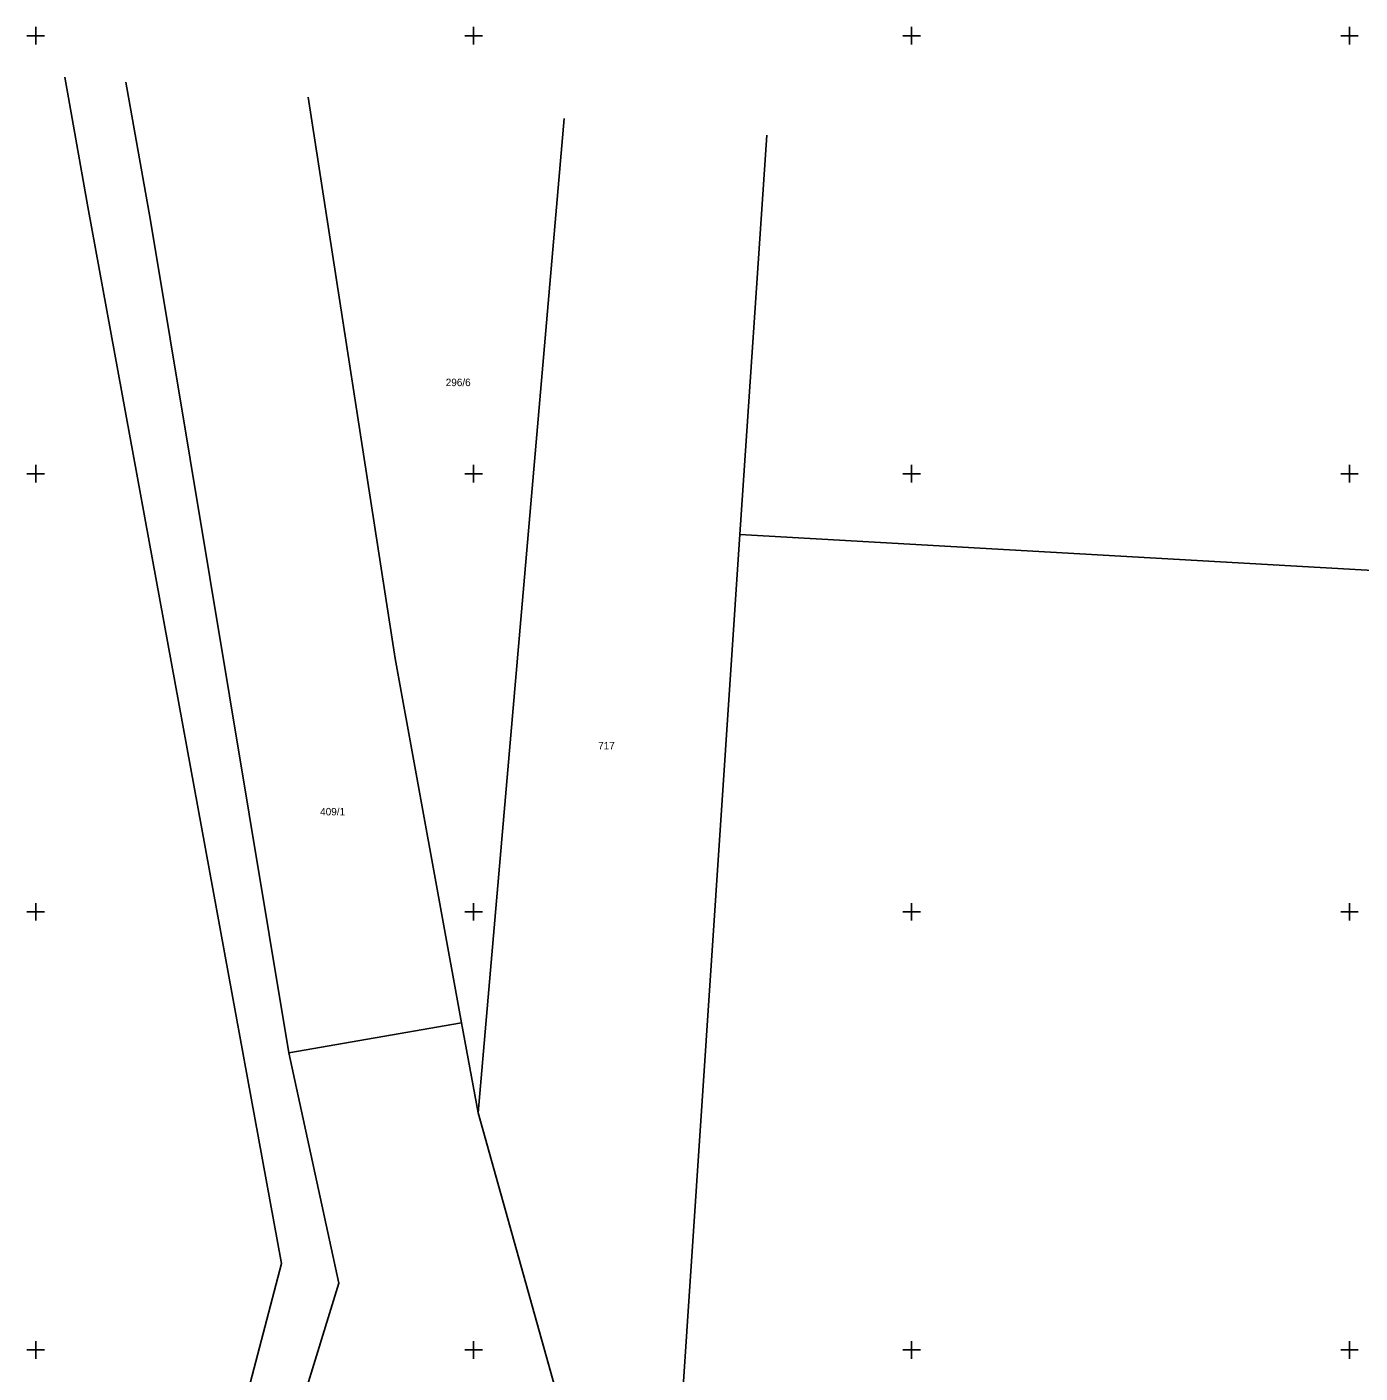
# Model space of a CAD drawing. Extents: x -703403 to -701924, y -1022520 to -1021856.
# Drawn here: x -702350.5 to -702274.4, y -1022226.3 to -1022149.5 of the extents above; entities that cross this region are included whole.
import ezdxf

# ---------------------------------------------------------------- set-up
doc = ezdxf.new("R2010")
doc.units = 0
for name, color, linetype in [('Z_hektometricka_sit', 7, 'Continuous'), ('Z_katastr_cisla_pozemkova', 7, 'Continuous'), ('Z_katastr_hranice', 7, 'Continuous')]:
    doc.layers.add(name, color=color, linetype=linetype)

msp = doc.modelspace()

# ---------------------------------------------------------------- linework, layer by layer
at = {"layer": 'Z_hektometricka_sit'}
for p, q in [((-702350, -1022149.5), (-702350, -1022150.5)), ((-702325, -1022149.5), (-702325, -1022150.5)), ((-702300, -1022149.5), (-702300, -1022150.5)), ((-702275, -1022149.5), (-702275, -1022150.5)), ((-702350.5, -1022150), (-702349.5, -1022150)), ((-702325.5, -1022150), (-702324.5, -1022150)), ((-702300.5, -1022150), (-702299.5, -1022150)), ((-702275.5, -1022150), (-702274.5, -1022150)), ((-702350.5, -1022175), (-702349.5, -1022175)), ((-702350, -1022174.5), (-702350, -1022175.5)), ((-702325.5, -1022175), (-702324.5, -1022175)), ((-702325, -1022174.5), (-702325, -1022175.5)), ((-702300.5, -1022175), (-702299.5, -1022175)), ((-702300, -1022174.5), (-702300, -1022175.5)), ((-702275.5, -1022175), (-702274.5, -1022175)), ((-702275, -1022174.5), (-702275, -1022175.5)), ((-702350, -1022199.5), (-702350, -1022200.5)), ((-702325, -1022199.5), (-702325, -1022200.5)), ((-702300, -1022199.5), (-702300, -1022200.5)), ((-702275, -1022199.5), (-702275, -1022200.5)), ((-702350.5, -1022200), (-702349.5, -1022200)), ((-702325.5, -1022200), (-702324.5, -1022200)), ((-702300.5, -1022200), (-702299.5, -1022200)), ((-702275.5, -1022200), (-702274.5, -1022200)), ((-702350.5, -1022225), (-702349.5, -1022225)), ((-702350, -1022224.5), (-702350, -1022225.5)), ((-702325.5, -1022225), (-702324.5, -1022225)), ((-702325, -1022224.5), (-702325, -1022225.5)), ((-702300.5, -1022225), (-702299.5, -1022225)), ((-702300, -1022224.5), (-702300, -1022225.5)), ((-702275.5, -1022225), (-702274.5, -1022225)), ((-702275, -1022224.5), (-702275, -1022225.5))]:
    msp.add_line(p, q, dxfattribs=at)
at = {"layer": 'Z_katastr_hranice'}
for p, q in [((-702347.03, -1022159.77), (-702348.345, -1022152.358)), ((-702344.862, -1022152.647), (-702343.45, -1022160.55)), ((-702334.442, -1022153.51), (-702329.48, -1022185.55)), ((-702324.74, -1022211.47), (-702319.824, -1022154.721)), ((-702309.8, -1022178.46), (-702308.254, -1022155.679)), ((-702335.97, -1022220.06), (-702347.03, -1022159.77)), ((-702343.45, -1022160.55), (-702335.54, -1022208.04)), ((-702309.8, -1022178.46), (-702313.09, -1022227.94)), ((-702249.74, -1022181.88), (-702309.8, -1022178.46)), ((-702329.48, -1022185.55), (-702325.7, -1022206.33)), ((-702335.54, -1022208.04), (-702325.7, -1022206.33)), ((-702325.7, -1022206.33), (-702324.74, -1022211.47)), ((-702332.69, -1022221.19), (-702335.54, -1022208.04)), ((-702324.74, -1022211.47), (-702319.2, -1022231.23)), ((-702340.5, -1022237.35), (-702335.97, -1022220.06)), ((-702349.19, -1022274.77), (-702332.69, -1022221.19))]:
    msp.add_line(p, q, dxfattribs=at)

# ---------------------------------------------------------------- texts
at = {"layer": 'Z_katastr_cisla_pozemkova'}
for s, p in [('296/6', (-702326.591, -1022170)), ('717', (-702317.89, -1022190.731)), ('409/1', (-702333.76, -1022194.496))]:
    msp.add_text(s, height=0.425, dxfattribs=at).set_placement(p)

doc.saveas('drawing.dxf')
